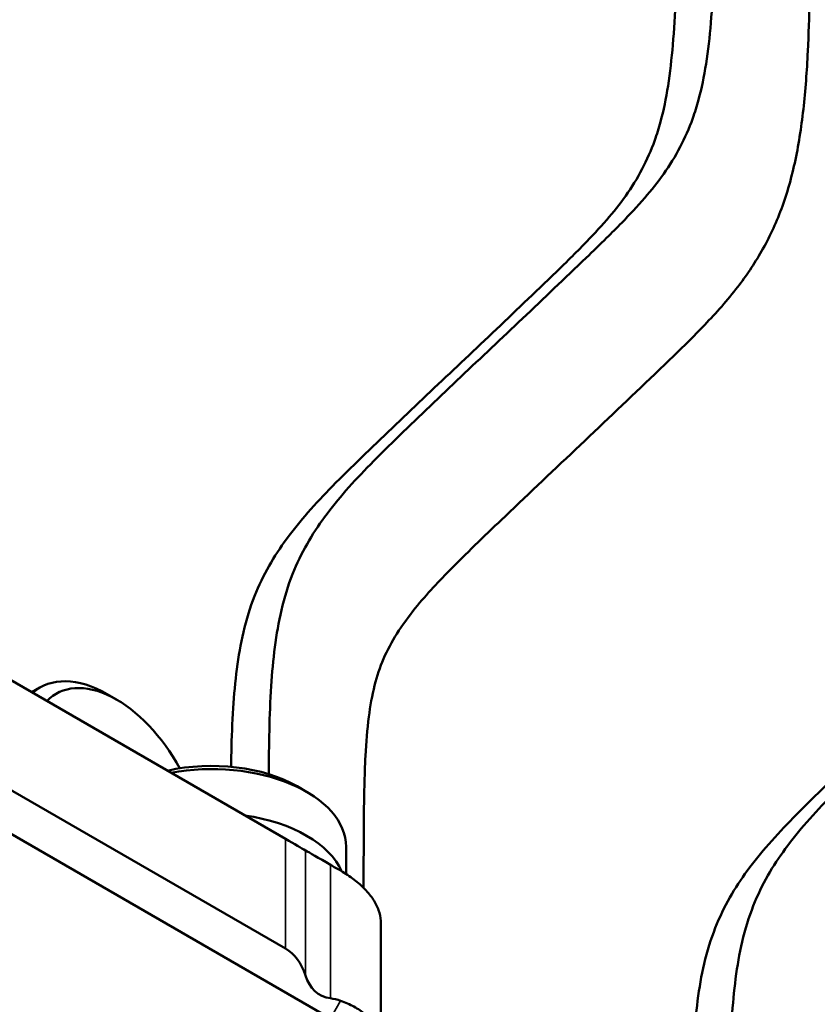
# Model space of a CAD drawing. Header units: millimetres. Extents: x 0 to 2100, y 0 to 1485.
# Tile 339 of 656: x 1631 to 1661, y 990 to 1026. Entities that reach past the tile are written whole.
import ezdxf

# ---------------------------------------------------------------- set-up
doc = ezdxf.new("R2010")
doc.units = ezdxf.units.MM
doc.header["$LTSCALE"] = 5
doc.layers.add('Sichtbar (ISO)', color=7, linetype='Continuous', lineweight=50)
doc.layers.add('Sichtbar schmal (ISO)', color=7, linetype='Continuous', lineweight=35)

msp = doc.modelspace()

# ---------------------------------------------------------------- linework, layer by layer
at = {"layer": 'Sichtbar (ISO)'}
for p, q in [((1629.7664, 1002.3872), (1640.9909, 995.9067)), ((1631.5493, 1001.3578), (1631.8573, 1001.5356)), ((1634.7109, 1001.0838), (1634.3573, 1001.288)), ((1629.7241, 998.3291), (1640.9909, 991.8242)), ((1641.4284, 997.8587), (1641.7819, 997.6546)), ((1629.1795, 997.0105), (1642.6658, 989.2242)), ((1643.2464, 995.6133), (1643.2464, 994.5982)), ((1643.9033, 994.0788), (1643.9033, 994.6441)), ((1644.5461, 988.2179), (1644.5461, 992.7749))]:
    msp.add_line(p, q, dxfattribs=at)
for centre, major_axis, ratio, start_param, end_param in [((1634.3573, 997.2055), (-2.5, 4.3301), 0.5773508, 5.4977857, 6.3998433), ((1634.7108, 997.4096), (-2.25, 3.8971), 0.5773508, 4.6663794, 6.4525826), ((1638.2464, 996.0216), (4.5, 0), 0.5773503, 0.7853981, 1.9446797), ((1638.2464, 995.6133), (5, 0), 0.5773503, 0, 1.8782011), ((1638.2464, 993.9803), (5, 0), 0.5773503, 0.2497121, 1.3209266), ((1638.8696, 997.1315), (3, -1.732), 0.00001, 5.4983582, 5.984916), ((1643.8148, 994.2763), (-2.175, 1.2557), 0.00001, 5.2700687, 5.9838152), ((1640.5461, 996.1635), (4, -2.3094), 0.00001, 5.2703851, 5.3869694), ((1638.8696, 988.15), (2.1213, 3.6742), 0.5773505, 5.7968638, 6.2831856), ((1643.8148, 992.7658), (-1.538, -2.6638), 0.5773505, 5.7968638, 6.5107415), ((1640.5461, 984.8292), (2.8284, 4.899), 0.5773505, 0.1109936, 0.2275562)]:
    msp.add_ellipse(centre, major_axis=major_axis, ratio=ratio, start_param=start_param, end_param=end_param, dxfattribs=at)
for points, knots in [([(1634.3118, 1062.9737), (1641.5424, 1058.7992), (1648.7731, 1054.625), (1660.5513, 1047.8263), (1661.4529, 1047.3637), (1667.4068, 1042.8654), (1669.5616, 1040.8439), (1676.5264, 1034.1767), (1681.727, 1029.1946), (1686.9282, 1024.2139)], [6.2614765, 6.2614765, 6.2614765, 6.2614765, 9.3291969, 9.3291969, 11.2585286, 11.2585286, 13.3468133, 13.3468133, 19.5076117, 19.5076117, 19.5076117, 19.5076117]), ([(1656.9847, 1033.0042), (1656.9847, 1031.9616), (1656.982, 1030.2744), (1656.935, 1028.0229), (1656.8401, 1026.2955), (1656.6687, 1024.7566), (1656.4304, 1023.5797), (1656.1087, 1022.5479), (1655.5255, 1021.2291), (1654.5968, 1019.9772), (1653.6183, 1018.9341), (1652.8824, 1018.1999), (1651.6505, 1017.0108), (1649.0773, 1014.5619), (1646.3817, 1012.0289), (1644.1924, 1009.895), (1643.254, 1008.8954), (1642.2119, 1007.6231), (1641.3533, 1006.1817), (1640.694, 1004.0458), (1640.4636, 1002.049), (1640.3872, 999.9595), (1640.3741, 998.8574), (1640.3709, 998.3119)], [0, 0, 0, 0, 0.06082574, 0.09852746, 0.13296707, 0.16496184, 0.19472835, 0.21118575, 0.2391865, 0.29871939, 0.33231212, 0.35378058, 0.38239728, 0.47064356, 0.64098929, 0.68180329, 0.71737714, 0.75073498, 0.81160036, 0.84371626, 0.90359571, 0.93640046, 0.96833624, 0.96833624, 0.96833624, 0.96833624]), ([(1638.9684, 998.586), (1638.9714, 998.7658), (1638.9861, 999.5008), (1639.0494, 1001.2325), (1639.2798, 1003.2293), (1639.9391, 1005.3652), (1640.7977, 1006.8066), (1641.8398, 1008.0789), (1642.7782, 1009.0785), (1644.9675, 1011.2124), (1647.6631, 1013.7454), (1650.2363, 1016.1943), (1651.4682, 1017.3834), (1652.2041, 1018.1176), (1653.1826, 1019.1607), (1654.1113, 1020.4126), (1654.6945, 1021.7314), (1655.0162, 1022.7632), (1655.2545, 1023.9401), (1655.4259, 1025.479), (1655.5207, 1027.2064), (1655.5678, 1029.4579), (1655.5705, 1031.1451), (1655.5705, 1032.1877)], [0.05300703, 0.05300703, 0.05300703, 0.05300703, 0.06359954, 0.09640429, 0.15628374, 0.18839964, 0.24926502, 0.28262286, 0.31819671, 0.35901071, 0.52935644, 0.61760272, 0.64621942, 0.66768788, 0.70128061, 0.7608135, 0.78881425, 0.80527165, 0.83503816, 0.86703293, 0.90147254, 0.93917426, 1, 1, 1, 1]), ([(1643.9033, 994.6441), (1643.9033, 995.3808), (1643.9058, 996.4554), (1643.9274, 997.9071), (1643.9697, 999.1188), (1644.0691, 1000.3934), (1644.2803, 1001.6117), (1644.6291, 1002.6479), (1645.1491, 1003.5975), (1645.9909, 1004.7405), (1647.3549, 1006.1757), (1649.4276, 1008.1579), (1651.9544, 1010.5508), (1654.4134, 1012.8842), (1656.3799, 1014.772), (1657.7123, 1016.2375), (1658.6941, 1017.6578), (1659.4509, 1019.2081), (1659.9806, 1021.0205), (1660.294, 1023.0448), (1660.4408, 1025.098), (1660.5202, 1027.7409), (1660.5203, 1029.6766), (1660.5203, 1030.9629)], [0, 0, 0, 0, 0.0429756, 0.0627808, 0.0854317, 0.1151469, 0.1407264, 0.1647683, 0.190854, 0.2214431, 0.275248, 0.3494912, 0.4532903, 0.556737, 0.6236731, 0.6735552, 0.7147558, 0.7568699, 0.799901, 0.8430547, 0.8870771, 0.924954, 1, 1, 1, 1]), ([(1674.1321, 1020.6644), (1674.1321, 1019.6219), (1674.1293, 1017.9346), (1674.0823, 1015.6832), (1673.9875, 1013.9557), (1673.816, 1012.4168), (1673.5778, 1011.2399), (1673.256, 1010.2081), (1672.6728, 1008.8894), (1671.7442, 1007.6375), (1670.7657, 1006.5943), (1670.0298, 1005.8602), (1668.7978, 1004.6711), (1666.2246, 1002.2222), (1663.5291, 999.6892), (1661.3397, 997.5553), (1660.4013, 996.5556), (1659.3593, 995.2833), (1658.5007, 993.8419), (1657.8414, 991.706), (1657.611, 989.7093), (1657.5151, 987.0888), (1657.5151, 985.4358), (1657.5151, 984.3456)], [0, 0, 0, 0, 0.0608257, 0.0985275, 0.1329671, 0.1649618, 0.1947283, 0.2111858, 0.2391865, 0.2987194, 0.3323121, 0.3537806, 0.3823973, 0.4706436, 0.6409893, 0.6818033, 0.7173771, 0.750735, 0.8116004, 0.8437163, 0.9035957, 0.9364005, 1, 1, 1, 1]), ([(1656.1009, 983.5291), (1656.1009, 984.6193), (1656.1009, 986.2723), (1656.1968, 988.8928), (1656.4272, 990.8895), (1657.0865, 993.0254), (1657.9451, 994.4669), (1658.9871, 995.7391), (1659.9255, 996.7388), (1662.1149, 998.8727), (1664.8104, 1001.4057), (1667.3836, 1003.8546), (1668.6156, 1005.0437), (1669.3515, 1005.7778), (1670.33, 1006.821), (1671.2586, 1008.0729), (1671.8418, 1009.3916), (1672.1636, 1010.4234), (1672.4018, 1011.6003), (1672.5733, 1013.1393), (1672.6681, 1014.8667), (1672.7151, 1017.1181), (1672.7179, 1018.8054), (1672.7179, 1019.8479)], [0, 0, 0, 0, 0.0635995, 0.0964043, 0.1562837, 0.1883996, 0.249265, 0.2826229, 0.3181967, 0.3590107, 0.5293564, 0.6176027, 0.6462194, 0.6676879, 0.7012806, 0.7608135, 0.7888142, 0.8052717, 0.8350382, 0.8670329, 0.9014725, 0.9391743, 1, 1, 1, 1]), ([(1643.0438, 994.7215), (1643.2236, 994.6177), (1643.3909, 994.5069), (1643.5431, 994.3908), (1643.6954, 994.2748), (1643.8326, 994.1533), (1643.9529, 994.0283), (1644.0732, 993.9033), (1644.1764, 993.7748), (1644.2613, 993.6445), (1644.3462, 993.5142), (1644.4127, 993.3822), (1644.46, 993.2503), (1644.5072, 993.1185), (1644.5351, 992.9867), (1644.5434, 992.8569), (1644.5452, 992.8295), (1644.5461, 992.8021), (1644.5461, 992.7749)], [0, 0, 0, 0, 0.16666667, 0.16666667, 0.16666667, 0.33333333, 0.33333333, 0.33333333, 0.5, 0.5, 0.5, 0.66666667, 0.66666667, 0.66666667, 0.83333333, 0.83333333, 0.83333333, 0.86856917, 0.86856917, 0.86856917, 0.86856917]), ([(1644.5095, 987.8941), (1644.5404, 988.0321), (1644.5517, 988.1692), (1644.5434, 988.3034), (1644.5351, 988.4376), (1644.5072, 988.569), (1644.46, 988.6957), (1644.4127, 988.8223), (1644.3462, 988.9443), (1644.2613, 989.0597), (1644.1764, 989.1751), (1644.0732, 989.284), (1643.9529, 989.3848), (1643.8326, 989.4855), (1643.6954, 989.578), (1643.5431, 989.6609), (1643.3909, 989.7437), (1643.2236, 989.8168), (1643.0438, 989.879)], [0, 0, 0, 0, 0.1666667, 0.1666667, 0.1666667, 0.3333333, 0.3333333, 0.3333333, 0.5, 0.5, 0.5, 0.6666667, 0.6666667, 0.6666667, 0.8333333, 0.8333333, 0.8333333, 1, 1, 1, 1])]:
    msp.add_open_spline(points, degree=3, knots=knots, dxfattribs=at)
at = {"layer": 'Sichtbar schmal (ISO)'}
for p, q in [((1640.9909, 991.8242), (1640.9909, 995.9067)), ((1641.7364, 990.8258), (1641.7364, 995.4763)), ((1642.6635, 989.9703), (1642.6635, 994.941)), ((1643.0438, 989.879), (1642.6658, 989.2242))]:
    msp.add_line(p, q, dxfattribs=at)

doc.saveas('drawing.dxf')
